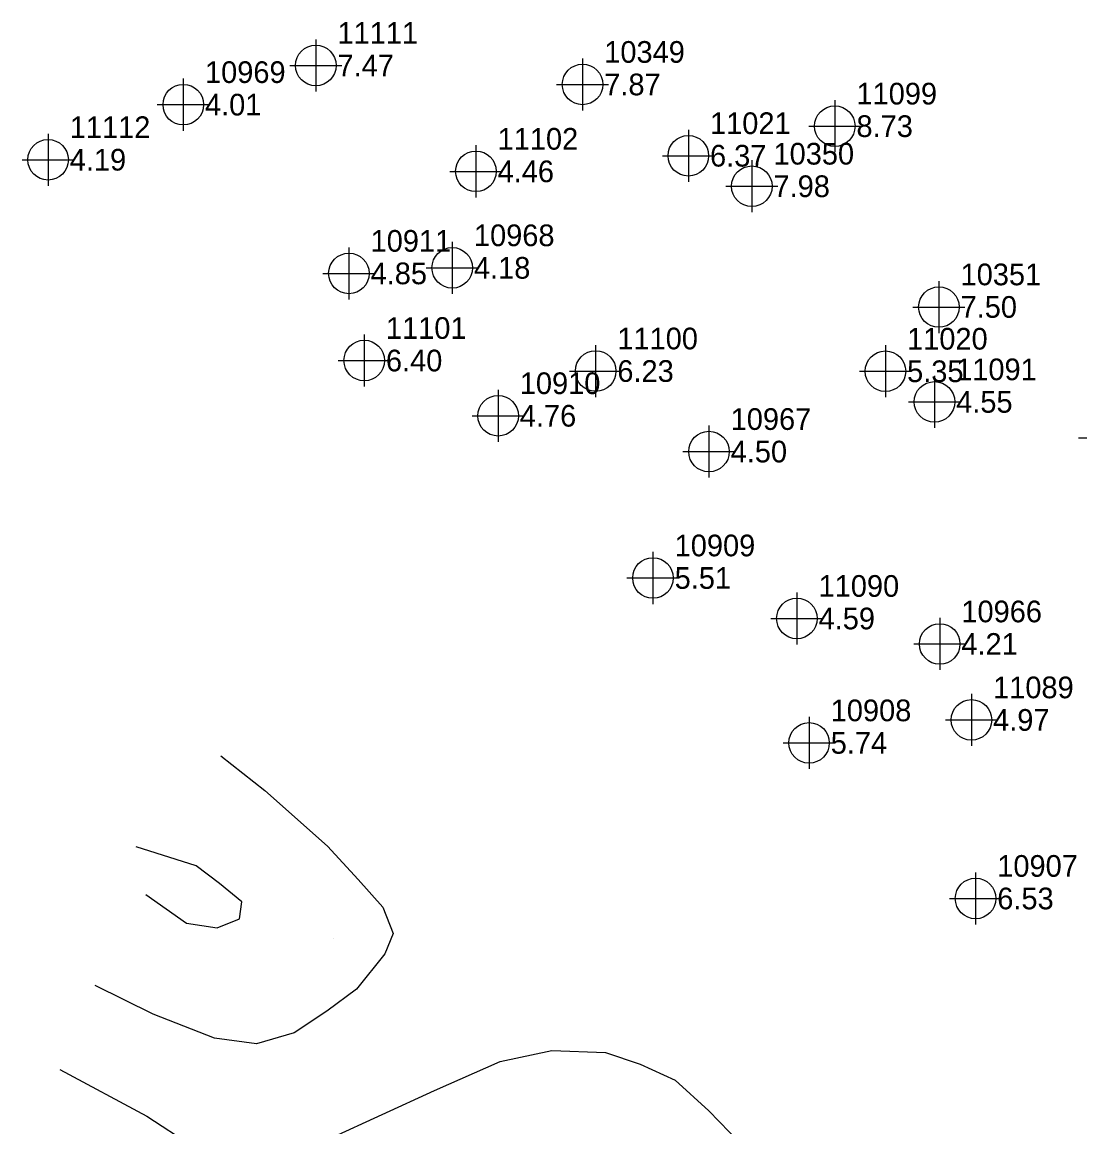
# Model space of a CAD drawing. Extents: x 2062781 to 2066835, y 358981 to 366501.
# Drawn here: x 2064055.3 to 2064177.3, y 362063.9 to 362191.3 of the extents above; entities that cross this region are included whole.
import ezdxf

# ---------------------------------------------------------------- set-up
doc = ezdxf.new("R2010")
doc.units = 0
for name, color, linetype in [('COGO Default Point Elevation', 7, 'Continuous'), ('COGO Default Point Number', 7, 'Continuous'), ('Exist DTM Regular Point Underwater CELL', 7, 'Continuous'), ('PH Exist DTM Breakline', 7, 'Continuous'), ('PH Exist DTM Point', 7, 'Continuous')]:
    doc.layers.add(name, color=color, linetype=linetype)

msp = doc.modelspace()

# ---------------------------------------------------------------- linework, layer by layer
at = {"layer": 'Exist DTM Regular Point Underwater CELL'}
for points in [[(2064089.19, 362189.3), (2064089.19, 362186.3)], [(2064119.96, 362187.11), (2064119.96, 362184.11)], [(2064086.19, 362186.3), (2064089.19, 362186.3)], [(2064089.19, 362186.3), (2064092.19, 362186.3)], [(2064089.19, 362186.3), (2064089.19, 362183.3)], [(2064073.91, 362184.78), (2064073.91, 362181.78)], [(2064116.96, 362184.11), (2064119.96, 362184.11)], [(2064119.96, 362184.11), (2064122.96, 362184.11)], [(2064119.96, 362184.11), (2064119.96, 362181.11)], [(2064070.91, 362181.78), (2064073.91, 362181.78)], [(2064073.91, 362181.78), (2064076.91, 362181.78)], [(2064073.91, 362181.78), (2064073.91, 362178.78)], [(2064149.05, 362182.3), (2064149.05, 362179.3)], [(2064146.05, 362179.3), (2064149.05, 362179.3)], [(2064149.05, 362179.3), (2064152.05, 362179.3)], [(2064149.05, 362179.3), (2064149.05, 362176.3)], [(2064058.31, 362178.43), (2064058.31, 362175.43)], [(2064132.16, 362178.89), (2064132.16, 362175.89)], [(2064107.66, 362177.09), (2064107.66, 362174.09)], [(2064055.31, 362175.43), (2064058.31, 362175.43)], [(2064058.31, 362175.43), (2064061.31, 362175.43)], [(2064058.31, 362175.43), (2064058.31, 362172.43)], [(2064129.16, 362175.89), (2064132.16, 362175.89)], [(2064132.16, 362175.89), (2064135.16, 362175.89)], [(2064132.16, 362175.89), (2064132.16, 362172.89)], [(2064139.48, 362175.37), (2064139.48, 362172.37)], [(2064104.66, 362174.09), (2064107.66, 362174.09)], [(2064107.66, 362174.09), (2064110.66, 362174.09)], [(2064107.66, 362174.09), (2064107.66, 362171.09)], [(2064136.48, 362172.37), (2064139.48, 362172.37)], [(2064139.48, 362172.37), (2064142.48, 362172.37)], [(2064139.48, 362172.37), (2064139.48, 362169.37)], [(2064093.01, 362165.32), (2064093.01, 362162.32)], [(2064104.93, 362165.96), (2064104.93, 362162.96)], [(2064101.93, 362162.96), (2064104.93, 362162.96)], [(2064104.93, 362162.96), (2064107.93, 362162.96)], [(2064104.93, 362162.96), (2064104.93, 362159.96)], [(2064090.01, 362162.32), (2064093.01, 362162.32)], [(2064093.01, 362162.32), (2064096.01, 362162.32)], [(2064093.01, 362162.32), (2064093.01, 362159.32)], [(2064161.06, 362161.44), (2064161.06, 362158.44)], [(2064158.06, 362158.44), (2064161.06, 362158.44)], [(2064161.06, 362158.44), (2064164.06, 362158.44)], [(2064161.06, 362158.44), (2064161.06, 362155.44)], [(2064094.78, 362155.27), (2064094.78, 362152.27)], [(2064121.47, 362154.06), (2064121.47, 362151.06)], [(2064154.89, 362154.03), (2064154.89, 362151.03)], [(2064091.78, 362152.27), (2064094.78, 362152.27)], [(2064094.78, 362152.27), (2064097.78, 362152.27)], [(2064094.78, 362152.27), (2064094.78, 362149.27)], [(2064118.47, 362151.06), (2064121.47, 362151.06)], [(2064121.47, 362151.06), (2064124.47, 362151.06)], [(2064121.47, 362151.06), (2064121.47, 362148.06)], [(2064151.89, 362151.03), (2064154.89, 362151.03)], [(2064154.89, 362151.03), (2064157.89, 362151.03)], [(2064154.89, 362151.03), (2064154.89, 362148.03)], [(2064160.55, 362150.5), (2064160.55, 362147.5)], [(2064110.22, 362148.9), (2064110.22, 362145.9)], [(2064157.55, 362147.5), (2064160.55, 362147.5)], [(2064160.55, 362147.5), (2064163.55, 362147.5)], [(2064160.55, 362147.5), (2064160.55, 362144.5)], [(2064107.22, 362145.9), (2064110.22, 362145.9)], [(2064110.22, 362145.9), (2064113.22, 362145.9)], [(2064110.22, 362145.9), (2064110.22, 362142.9)], [(2064134.54, 362144.77), (2064134.54, 362141.77)], [(2064177.18, 362143.37), (2064180.18, 362143.37)], [(2064131.54, 362141.77), (2064134.54, 362141.77)], [(2064134.54, 362141.77), (2064137.54, 362141.77)], [(2064134.54, 362141.77), (2064134.54, 362138.77)], [(2064128.08, 362130.19), (2064128.08, 362127.19)], [(2064125.08, 362127.19), (2064128.08, 362127.19)], [(2064128.08, 362127.19), (2064131.08, 362127.19)], [(2064128.08, 362127.19), (2064128.08, 362124.19)], [(2064144.68, 362125.52), (2064144.68, 362122.52)], [(2064141.68, 362122.52), (2064144.68, 362122.52)], [(2064144.68, 362122.52), (2064147.68, 362122.52)], [(2064144.68, 362122.52), (2064144.68, 362119.52)], [(2064161.15, 362122.58), (2064161.15, 362119.58)], [(2064158.15, 362119.58), (2064161.15, 362119.58)], [(2064161.15, 362119.58), (2064164.15, 362119.58)], [(2064161.15, 362119.58), (2064161.15, 362116.58)], [(2064164.81, 362113.82), (2064164.81, 362110.82)], [(2064146.08, 362111.17), (2064146.08, 362108.17)], [(2064161.81, 362110.82), (2064164.81, 362110.82)], [(2064164.81, 362110.82), (2064167.81, 362110.82)], [(2064164.81, 362110.82), (2064164.81, 362107.82)], [(2064143.08, 362108.17), (2064146.08, 362108.17)], [(2064146.08, 362108.17), (2064149.08, 362108.17)], [(2064146.08, 362108.17), (2064146.08, 362105.17)], [(2064165.29, 362093.23), (2064165.29, 362090.23)], [(2064162.29, 362090.23), (2064165.29, 362090.23)], [(2064165.29, 362090.23), (2064168.29, 362090.23)], [(2064165.29, 362090.23), (2064165.29, 362087.23)]]:
    msp.add_lwpolyline(points, dxfattribs=at)
for centre in [(2064089.19, 362186.3), (2064119.96, 362184.11), (2064073.91, 362181.78), (2064149.05, 362179.3), (2064132.16, 362175.89), (2064058.31, 362175.43), (2064107.66, 362174.09), (2064139.48, 362172.37), (2064104.93, 362162.96), (2064093.01, 362162.32), (2064161.06, 362158.44), (2064094.78, 362152.27), (2064121.47, 362151.06), (2064154.89, 362151.03), (2064160.55, 362147.5), (2064110.22, 362145.9), (2064134.54, 362141.77), (2064128.08, 362127.19), (2064144.68, 362122.52), (2064161.15, 362119.58), (2064164.81, 362110.82), (2064146.08, 362108.17), (2064165.29, 362090.23)]:
    msp.add_circle(centre, 2.34, dxfattribs=at)
at = {"layer": 'PH Exist DTM Breakline'}
for points in [[(2064078.22, 362106.68), (2064083.33, 362102.69), (2064090.53, 362096.27), (2064094.09, 362092.4), (2064096.92, 362089.24), (2064098.12, 362086.17), (2064097.15, 362083.85), (2064093.89, 362079.78), (2064090.45, 362077.24), (2064086.71, 362074.73), (2064082.36, 362073.48), (2064077.52, 362074.11), (2064070.44, 362076.9), (2064063.76, 362080.21)], [(2064069.59, 362090.68), (2064074.26, 362087.38), (2064077.8, 362086.84), (2064080.39, 362087.89), (2064080.65, 362089.83), (2064078.1, 362091.97), (2064075.39, 362094.01), (2064068.48, 362096.17)], [(2064090.79, 362062.56), (2064102.89, 362068.07), (2064110.46, 362071.41), (2064116.43, 362072.7), (2064122.61, 362072.45), (2064126.61, 362071.1), (2064130.64, 362069.29), (2064134.51, 362065.73), (2064140.47, 362059.6)], [(2064059.68, 362070.52), (2064069.69, 362065.11), (2064074.88, 362061.72)]]:
    msp.add_lwpolyline(points, dxfattribs=at)
at = {"layer": 'PH Exist DTM Point'}
msp.add_line((2064091.21, 362085.6), (2064091.21, 362085.6), dxfattribs=at)

# ---------------------------------------------------------------- texts
at = {"layer": 'COGO Default Point Elevation'}
for s, p in [('7.47', (2064091.69, 362185.05)), ('7.87', (2064122.46, 362182.86)), ('4.01', (2064076.41, 362180.53)), ('8.73', (2064151.55, 362178.05)), ('4.19', (2064060.81, 362174.18)), ('6.37', (2064134.66, 362174.64)), ('4.46', (2064110.16, 362172.84)), ('7.98', (2064141.98, 362171.12)), ('4.18', (2064107.43, 362161.71)), ('4.85', (2064095.51, 362161.07)), ('7.50', (2064163.56, 362157.2)), ('6.40', (2064097.28, 362151.02)), ('6.23', (2064123.97, 362149.81)), ('5.35', (2064157.39, 362149.78)), ('4.55', (2064163.05, 362146.25)), ('4.76', (2064112.72, 362144.65)), ('4.50', (2064137.04, 362140.52)), ('5.51', (2064130.58, 362125.94)), ('4.59', (2064147.18, 362121.27)), ('4.21', (2064163.65, 362118.33)), ('4.97', (2064167.31, 362109.57)), ('5.74', (2064148.58, 362106.92)), ('6.53', (2064167.79, 362088.98))]:
    msp.add_text(s, height=2.5, dxfattribs=at).set_placement(p)
at = {"layer": 'COGO Default Point Number'}
for s, p in [('11111', (2064091.69, 362188.8)), ('10349', (2064122.46, 362186.61)), ('10969', (2064076.41, 362184.28)), ('11099', (2064151.55, 362181.8)), ('11021', (2064134.66, 362178.39)), ('11112', (2064060.81, 362177.93)), ('11102', (2064110.16, 362176.59)), ('10350', (2064141.98, 362174.87)), ('10968', (2064107.43, 362165.46)), ('10911', (2064095.51, 362164.82)), ('10351', (2064163.56, 362160.95)), ('11101', (2064097.28, 362154.77)), ('11100', (2064123.97, 362153.56)), ('11020', (2064157.39, 362153.53)), ('11091', (2064163.05, 362150)), ('10910', (2064112.72, 362148.4)), ('10967', (2064137.04, 362144.27)), ('10909', (2064130.58, 362129.69)), ('11090', (2064147.18, 362125.02)), ('10966', (2064163.65, 362122.08)), ('11089', (2064167.31, 362113.32)), ('10908', (2064148.58, 362110.67)), ('10907', (2064167.79, 362092.73))]:
    msp.add_text(s, height=2.5, dxfattribs=at).set_placement(p)

doc.saveas('drawing.dxf')
